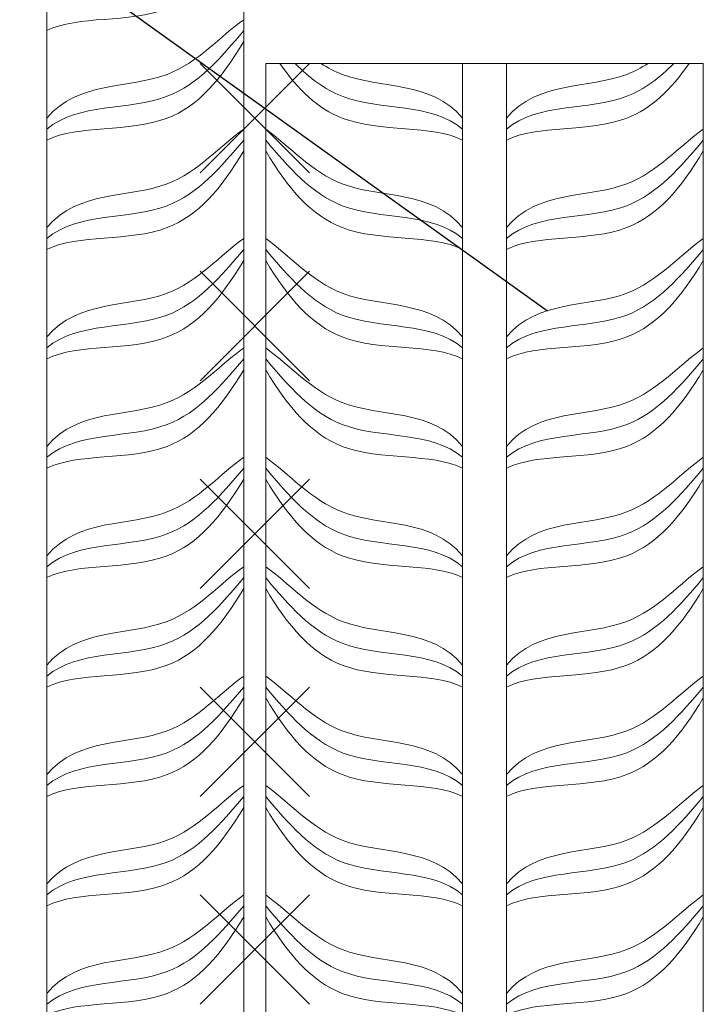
# Model space of a CAD drawing. Header units: millimetres. Extents: x -33345 to 4712671, y -3392 to 121473.
# Tile 419 of 656: x 2257608 to 2258181, y 81198 to 82023. Entities that reach past the tile are written whole.
import ezdxf

# ---------------------------------------------------------------- set-up
doc = ezdxf.new("R2010")
doc.units = ezdxf.units.MM
for name, color, linetype, lineweight in [('Lina', 7, 'Continuous', 20), ('АСО-Текст', 7, 'Continuous', 20), ('РАЗМЕРЫ', 172, 'Continuous', 13), ('Штриховая-АСО', 8, 'Continuous', 15)]:
    doc.layers.add(name, color=color, linetype=linetype, lineweight=lineweight)
doc.styles.add('RUSS', font='RUSS.shx', dxfattribs={"width": 0.8, "oblique": 15, "height": 250})

# ---------------------------------------------------------------- blocks, each defined once
blk = doc.blocks.new('*U115')
at = {"color": 0, "lineweight": -2}
for p, q in [((-50, 0), (50, -100)), ((-50, -100), (50, 0)), ((-50, -190), (50, -290)), ((-50, -290), (50, -190)), ((-50, -380), (50, -480)), ((-50, -480), (50, -380)), ((-50, -570), (50, -670)), ((-50, -670), (50, -570)), ((-50, -760), (50, -860)), ((-50, -860), (50, -760))]:
    blk.add_line(p, q, dxfattribs=at)
blk = doc.blocks.new('asdfsad')
blk.add_lwpolyline([(1259016.54, -410510.28), (1260364.41, -411476.22)])
at = {"layer": 'Lina'}
blk.add_lwpolyline([(1260086.94, -409050.22), (1260086.94, -413250.22), (1259686.94, -413250.22), (1259686.94, -409050.22)], dxfattribs=at)
blk.add_lwpolyline([(1260506.94, -411250.22), (1260106.94, -411250.22), (1260106.94, -415450.22), (1260506.94, -415450.22)], close=True, dxfattribs=at)
at = {"layer": 'Штриховая-АСО'}
blk.add_lwpolyline([(1259906.94, -409057.61), (1259906.94, -413250.22), (1259866.94, -413250.22), (1259866.94, -409042.83)], dxfattribs=at)
blk.add_lwpolyline([(1260286.94, -415450.22), (1260326.94, -415450.22), (1260326.94, -411250.22), (1260286.94, -411250.22)], close=True, dxfattribs=at)
for points, knots in [([(1260086.94, -411130.22), (1260066.11, -411164.8), (1260019.53, -411219.79), (1259935.32, -411205.98), (1259906.94, -411220.22)], [0, 0, 0, 0, 4.609772, 10.310649, 10.310649, 10.310649, 10.310649]), ([(1260086.94, -411130.22), (1260066.11, -411164.8), (1260019.53, -411219.79), (1259935.32, -411205.98), (1259906.94, -411220.22)], [0, 0, 0, 0, 4.609772, 10.310649, 10.310649, 10.310649, 10.310649]), ([(1260086.94, -411210.22), (1260066.11, -411224.8), (1260019.53, -411279.79), (1259935.32, -411265.98), (1259906.94, -411300.22)], [0, 0, 0, 0, 4.609772, 10.310649, 10.310649, 10.310649, 10.310649]), ([(1260086.94, -411220.22), (1260066.11, -411244.8), (1260019.53, -411299.79), (1259935.32, -411285.98), (1259906.94, -411310.22)], [0, 0, 0, 0, 4.609772, 10.310649, 10.310649, 10.310649, 10.310649]), ([(1260086.94, -411230.22), (1260066.11, -411264.8), (1260019.53, -411319.79), (1259935.32, -411305.98), (1259906.94, -411320.22)], [0, 0, 0, 0, 4.609772, 10.310649, 10.310649, 10.310649, 10.310649]), ([(1260119.83, -411250.22), (1260136.63, -411274.32), (1260182.07, -411318.52), (1260258.56, -411305.98), (1260286.94, -411320.22)], [0.946222, 0.946222, 0.946222, 0.946222, 4.609772, 10.310649, 10.310649, 10.310649, 10.310649]), ([(1260133.78, -411250.22), (1260146.61, -411263.05), (1260190.18, -411297.19), (1260258.56, -411285.98), (1260286.94, -411310.22)], [1.939104, 1.939104, 1.939104, 1.939104, 4.609772, 10.310649, 10.310649, 10.310649, 10.310649]), ([(1260157.48, -411250.22), (1260163.6, -411254.14), (1260202.84, -411275.12), (1260258.56, -411265.98), (1260286.94, -411300.22)], [3.48884, 3.48884, 3.48884, 3.48884, 4.609772, 10.310649, 10.310649, 10.310649, 10.310649]), ([(1260456.39, -411250.22), (1260450.28, -411254.14), (1260411.03, -411275.12), (1260355.32, -411265.98), (1260326.94, -411300.22)], [3.48884, 3.48884, 3.48884, 3.48884, 4.609772, 10.310649, 10.310649, 10.310649, 10.310649]), ([(1260480.1, -411250.22), (1260467.26, -411263.05), (1260423.69, -411297.19), (1260355.32, -411285.98), (1260326.94, -411310.22)], [1.939104, 1.939104, 1.939104, 1.939104, 4.609772, 10.310649, 10.310649, 10.310649, 10.310649]), ([(1260494.05, -411250.22), (1260477.24, -411274.32), (1260431.8, -411318.52), (1260355.32, -411305.98), (1260326.94, -411320.22)], [0.946222, 0.946222, 0.946222, 0.946222, 4.609772, 10.310649, 10.310649, 10.310649, 10.310649]), ([(1260086.94, -411310.22), (1260066.11, -411324.8), (1260019.53, -411379.79), (1259935.32, -411365.98), (1259906.94, -411400.22)], [0, 0, 0, 0, 4.609772, 10.310649, 10.310649, 10.310649, 10.310649]), ([(1260086.94, -411310.22), (1260066.11, -411324.8), (1260019.53, -411379.79), (1259935.32, -411365.98), (1259906.94, -411400.22)], [0, 0, 0, 0, 4.609772, 10.310649, 10.310649, 10.310649, 10.310649]), ([(1260106.94, -411310.22), (1260127.76, -411324.8), (1260174.34, -411379.79), (1260258.56, -411365.98), (1260286.94, -411400.22)], [0, 0, 0, 0, 4.609772, 10.310649, 10.310649, 10.310649, 10.310649]), ([(1260106.94, -411310.22), (1260127.76, -411324.8), (1260174.34, -411379.79), (1260258.56, -411365.98), (1260286.94, -411400.22)], [0, 0, 0, 0, 4.609772, 10.310649, 10.310649, 10.310649, 10.310649]), ([(1260506.94, -411310.22), (1260486.11, -411324.8), (1260439.53, -411379.79), (1260355.32, -411365.98), (1260326.94, -411400.22)], [0, 0, 0, 0, 4.609772, 10.310649, 10.310649, 10.310649, 10.310649]), ([(1260506.94, -411310.22), (1260486.11, -411324.8), (1260439.53, -411379.79), (1260355.32, -411365.98), (1260326.94, -411400.22)], [0, 0, 0, 0, 4.609772, 10.310649, 10.310649, 10.310649, 10.310649]), ([(1260086.94, -411320.22), (1260066.11, -411344.8), (1260019.53, -411399.79), (1259935.32, -411385.98), (1259906.94, -411410.22)], [0, 0, 0, 0, 4.609772, 10.310649, 10.310649, 10.310649, 10.310649]), ([(1260086.94, -411320.22), (1260066.11, -411344.8), (1260019.53, -411399.79), (1259935.32, -411385.98), (1259906.94, -411410.22)], [0, 0, 0, 0, 4.609772, 10.310649, 10.310649, 10.310649, 10.310649]), ([(1260106.94, -411320.22), (1260127.76, -411344.8), (1260174.34, -411399.79), (1260258.56, -411385.98), (1260286.94, -411410.22)], [0, 0, 0, 0, 4.609772, 10.310649, 10.310649, 10.310649, 10.310649]), ([(1260106.94, -411320.22), (1260127.76, -411344.8), (1260174.34, -411399.79), (1260258.56, -411385.98), (1260286.94, -411410.22)], [0, 0, 0, 0, 4.609772, 10.310649, 10.310649, 10.310649, 10.310649]), ([(1260506.94, -411320.22), (1260486.11, -411344.8), (1260439.53, -411399.79), (1260355.32, -411385.98), (1260326.94, -411410.22)], [0, 0, 0, 0, 4.609772, 10.310649, 10.310649, 10.310649, 10.310649]), ([(1260506.94, -411320.22), (1260486.11, -411344.8), (1260439.53, -411399.79), (1260355.32, -411385.98), (1260326.94, -411410.22)], [0, 0, 0, 0, 4.609772, 10.310649, 10.310649, 10.310649, 10.310649]), ([(1260086.94, -411330.22), (1260066.11, -411364.8), (1260019.53, -411419.79), (1259935.32, -411405.98), (1259906.94, -411420.22)], [0, 0, 0, 0, 4.609772, 10.310649, 10.310649, 10.310649, 10.310649]), ([(1260086.94, -411330.22), (1260066.11, -411364.8), (1260019.53, -411419.79), (1259935.32, -411405.98), (1259906.94, -411420.22)], [0, 0, 0, 0, 4.609772, 10.310649, 10.310649, 10.310649, 10.310649]), ([(1260106.94, -411330.22), (1260127.76, -411364.8), (1260174.34, -411419.79), (1260258.56, -411405.98), (1260286.94, -411420.22)], [0, 0, 0, 0, 4.609772, 10.310649, 10.310649, 10.310649, 10.310649]), ([(1260106.94, -411330.22), (1260127.76, -411364.8), (1260174.34, -411419.79), (1260258.56, -411405.98), (1260286.94, -411420.22)], [0, 0, 0, 0, 4.609772, 10.310649, 10.310649, 10.310649, 10.310649]), ([(1260506.94, -411330.22), (1260486.11, -411364.8), (1260439.53, -411419.79), (1260355.32, -411405.98), (1260326.94, -411420.22)], [0, 0, 0, 0, 4.609772, 10.310649, 10.310649, 10.310649, 10.310649]), ([(1260506.94, -411330.22), (1260486.11, -411364.8), (1260439.53, -411419.79), (1260355.32, -411405.98), (1260326.94, -411420.22)], [0, 0, 0, 0, 4.609772, 10.310649, 10.310649, 10.310649, 10.310649]), ([(1260086.94, -411410.22), (1260066.11, -411424.8), (1260019.53, -411479.79), (1259935.32, -411465.98), (1259906.94, -411500.22)], [0, 0, 0, 0, 4.609772, 10.310649, 10.310649, 10.310649, 10.310649]), ([(1260106.94, -411410.22), (1260127.76, -411424.8), (1260174.34, -411479.79), (1260258.56, -411465.98), (1260286.94, -411500.22)], [0, 0, 0, 0, 4.609772, 10.310649, 10.310649, 10.310649, 10.310649]), ([(1260506.94, -411410.22), (1260486.11, -411424.8), (1260439.53, -411479.79), (1260355.32, -411465.98), (1260326.94, -411500.22)], [0, 0, 0, 0, 4.609772, 10.310649, 10.310649, 10.310649, 10.310649]), ([(1260086.94, -411420.22), (1260066.11, -411444.8), (1260019.53, -411499.79), (1259935.32, -411485.98), (1259906.94, -411510.22)], [0, 0, 0, 0, 4.609772, 10.310649, 10.310649, 10.310649, 10.310649]), ([(1260106.94, -411420.22), (1260127.76, -411444.8), (1260174.34, -411499.79), (1260258.56, -411485.98), (1260286.94, -411510.22)], [0, 0, 0, 0, 4.609772, 10.310649, 10.310649, 10.310649, 10.310649]), ([(1260506.94, -411420.22), (1260486.11, -411444.8), (1260439.53, -411499.79), (1260355.32, -411485.98), (1260326.94, -411510.22)], [0, 0, 0, 0, 4.609772, 10.310649, 10.310649, 10.310649, 10.310649]), ([(1260086.94, -411430.22), (1260066.11, -411464.8), (1260019.53, -411519.79), (1259935.32, -411505.98), (1259906.94, -411520.22)], [0, 0, 0, 0, 4.609772, 10.310649, 10.310649, 10.310649, 10.310649]), ([(1260106.94, -411430.22), (1260127.76, -411464.8), (1260174.34, -411519.79), (1260258.56, -411505.98), (1260286.94, -411520.22)], [0, 0, 0, 0, 4.609772, 10.310649, 10.310649, 10.310649, 10.310649]), ([(1260506.94, -411430.22), (1260486.11, -411464.8), (1260439.53, -411519.79), (1260355.32, -411505.98), (1260326.94, -411520.22)], [0, 0, 0, 0, 4.609772, 10.310649, 10.310649, 10.310649, 10.310649]), ([(1260086.94, -411510.22), (1260066.11, -411524.8), (1260019.53, -411579.79), (1259935.32, -411565.98), (1259906.94, -411600.22)], [0, 0, 0, 0, 4.609772, 10.310649, 10.310649, 10.310649, 10.310649]), ([(1260086.94, -411510.22), (1260066.11, -411524.8), (1260019.53, -411579.79), (1259935.32, -411565.98), (1259906.94, -411600.22)], [0, 0, 0, 0, 4.609772, 10.310649, 10.310649, 10.310649, 10.310649]), ([(1260106.94, -411510.22), (1260127.76, -411524.8), (1260174.34, -411579.79), (1260258.56, -411565.98), (1260286.94, -411600.22)], [0, 0, 0, 0, 4.609772, 10.310649, 10.310649, 10.310649, 10.310649]), ([(1260106.94, -411510.22), (1260127.76, -411524.8), (1260174.34, -411579.79), (1260258.56, -411565.98), (1260286.94, -411600.22)], [0, 0, 0, 0, 4.609772, 10.310649, 10.310649, 10.310649, 10.310649]), ([(1260506.94, -411510.22), (1260486.11, -411524.8), (1260439.53, -411579.79), (1260355.32, -411565.98), (1260326.94, -411600.22)], [0, 0, 0, 0, 4.609772, 10.310649, 10.310649, 10.310649, 10.310649]), ([(1260506.94, -411510.22), (1260486.11, -411524.8), (1260439.53, -411579.79), (1260355.32, -411565.98), (1260326.94, -411600.22)], [0, 0, 0, 0, 4.609772, 10.310649, 10.310649, 10.310649, 10.310649]), ([(1260086.94, -411520.22), (1260066.11, -411544.8), (1260019.53, -411599.79), (1259935.32, -411585.98), (1259906.94, -411610.22)], [0, 0, 0, 0, 4.609772, 10.310649, 10.310649, 10.310649, 10.310649]), ([(1260086.94, -411520.22), (1260066.11, -411544.8), (1260019.53, -411599.79), (1259935.32, -411585.98), (1259906.94, -411610.22)], [0, 0, 0, 0, 4.609772, 10.310649, 10.310649, 10.310649, 10.310649]), ([(1260106.94, -411520.22), (1260127.76, -411544.8), (1260174.34, -411599.79), (1260258.56, -411585.98), (1260286.94, -411610.22)], [0, 0, 0, 0, 4.609772, 10.310649, 10.310649, 10.310649, 10.310649]), ([(1260106.94, -411520.22), (1260127.76, -411544.8), (1260174.34, -411599.79), (1260258.56, -411585.98), (1260286.94, -411610.22)], [0, 0, 0, 0, 4.609772, 10.310649, 10.310649, 10.310649, 10.310649]), ([(1260506.94, -411520.22), (1260486.11, -411544.8), (1260439.53, -411599.79), (1260355.32, -411585.98), (1260326.94, -411610.22)], [0, 0, 0, 0, 4.609772, 10.310649, 10.310649, 10.310649, 10.310649]), ([(1260506.94, -411520.22), (1260486.11, -411544.8), (1260439.53, -411599.79), (1260355.32, -411585.98), (1260326.94, -411610.22)], [0, 0, 0, 0, 4.609772, 10.310649, 10.310649, 10.310649, 10.310649]), ([(1260086.94, -411530.22), (1260066.11, -411564.8), (1260019.53, -411619.79), (1259935.32, -411605.98), (1259906.94, -411620.22)], [0, 0, 0, 0, 4.609772, 10.310649, 10.310649, 10.310649, 10.310649]), ([(1260086.94, -411530.22), (1260066.11, -411564.8), (1260019.53, -411619.79), (1259935.32, -411605.98), (1259906.94, -411620.22)], [0, 0, 0, 0, 4.609772, 10.310649, 10.310649, 10.310649, 10.310649]), ([(1260106.94, -411530.22), (1260127.76, -411564.8), (1260174.34, -411619.79), (1260258.56, -411605.98), (1260286.94, -411620.22)], [0, 0, 0, 0, 4.609772, 10.310649, 10.310649, 10.310649, 10.310649]), ([(1260106.94, -411530.22), (1260127.76, -411564.8), (1260174.34, -411619.79), (1260258.56, -411605.98), (1260286.94, -411620.22)], [0, 0, 0, 0, 4.609772, 10.310649, 10.310649, 10.310649, 10.310649]), ([(1260506.94, -411530.22), (1260486.11, -411564.8), (1260439.53, -411619.79), (1260355.32, -411605.98), (1260326.94, -411620.22)], [0, 0, 0, 0, 4.609772, 10.310649, 10.310649, 10.310649, 10.310649]), ([(1260506.94, -411530.22), (1260486.11, -411564.8), (1260439.53, -411619.79), (1260355.32, -411605.98), (1260326.94, -411620.22)], [0, 0, 0, 0, 4.609772, 10.310649, 10.310649, 10.310649, 10.310649]), ([(1260086.94, -411610.22), (1260066.11, -411624.8), (1260019.53, -411679.79), (1259935.32, -411665.98), (1259906.94, -411700.22)], [0, 0, 0, 0, 4.609772, 10.310649, 10.310649, 10.310649, 10.310649]), ([(1260106.94, -411610.22), (1260127.76, -411624.8), (1260174.34, -411679.79), (1260258.56, -411665.98), (1260286.94, -411700.22)], [0, 0, 0, 0, 4.609772, 10.310649, 10.310649, 10.310649, 10.310649]), ([(1260506.94, -411610.22), (1260486.11, -411624.8), (1260439.53, -411679.79), (1260355.32, -411665.98), (1260326.94, -411700.22)], [0, 0, 0, 0, 4.609772, 10.310649, 10.310649, 10.310649, 10.310649]), ([(1260086.94, -411620.22), (1260066.11, -411644.8), (1260019.53, -411699.79), (1259935.32, -411685.98), (1259906.94, -411710.22)], [0, 0, 0, 0, 4.609772, 10.310649, 10.310649, 10.310649, 10.310649]), ([(1260106.94, -411620.22), (1260127.76, -411644.8), (1260174.34, -411699.79), (1260258.56, -411685.98), (1260286.94, -411710.22)], [0, 0, 0, 0, 4.609772, 10.310649, 10.310649, 10.310649, 10.310649]), ([(1260506.94, -411620.22), (1260486.11, -411644.8), (1260439.53, -411699.79), (1260355.32, -411685.98), (1260326.94, -411710.22)], [0, 0, 0, 0, 4.609772, 10.310649, 10.310649, 10.310649, 10.310649]), ([(1260086.94, -411630.22), (1260066.11, -411664.8), (1260019.53, -411719.79), (1259935.32, -411705.98), (1259906.94, -411720.22)], [0, 0, 0, 0, 4.609772, 10.310649, 10.310649, 10.310649, 10.310649]), ([(1260106.94, -411630.22), (1260127.76, -411664.8), (1260174.34, -411719.79), (1260258.56, -411705.98), (1260286.94, -411720.22)], [0, 0, 0, 0, 4.609772, 10.310649, 10.310649, 10.310649, 10.310649]), ([(1260506.94, -411630.22), (1260486.11, -411664.8), (1260439.53, -411719.79), (1260355.32, -411705.98), (1260326.94, -411720.22)], [0, 0, 0, 0, 4.609772, 10.310649, 10.310649, 10.310649, 10.310649]), ([(1260086.94, -411710.22), (1260066.11, -411724.8), (1260019.53, -411779.79), (1259935.32, -411765.98), (1259906.94, -411800.22)], [0, 0, 0, 0, 4.609772, 10.310649, 10.310649, 10.310649, 10.310649]), ([(1260086.94, -411710.22), (1260066.11, -411724.8), (1260019.53, -411779.79), (1259935.32, -411765.98), (1259906.94, -411800.22)], [0, 0, 0, 0, 4.609772, 10.310649, 10.310649, 10.310649, 10.310649]), ([(1260106.94, -411710.22), (1260127.76, -411724.8), (1260174.34, -411779.79), (1260258.56, -411765.98), (1260286.94, -411800.22)], [0, 0, 0, 0, 4.609772, 10.310649, 10.310649, 10.310649, 10.310649]), ([(1260106.94, -411710.22), (1260127.76, -411724.8), (1260174.34, -411779.79), (1260258.56, -411765.98), (1260286.94, -411800.22)], [0, 0, 0, 0, 4.609772, 10.310649, 10.310649, 10.310649, 10.310649]), ([(1260506.94, -411710.22), (1260486.11, -411724.8), (1260439.53, -411779.79), (1260355.32, -411765.98), (1260326.94, -411800.22)], [0, 0, 0, 0, 4.609772, 10.310649, 10.310649, 10.310649, 10.310649]), ([(1260506.94, -411710.22), (1260486.11, -411724.8), (1260439.53, -411779.79), (1260355.32, -411765.98), (1260326.94, -411800.22)], [0, 0, 0, 0, 4.609772, 10.310649, 10.310649, 10.310649, 10.310649]), ([(1260086.94, -411720.22), (1260066.11, -411744.8), (1260019.53, -411799.79), (1259935.32, -411785.98), (1259906.94, -411810.22)], [0, 0, 0, 0, 4.609772, 10.310649, 10.310649, 10.310649, 10.310649]), ([(1260086.94, -411720.22), (1260066.11, -411744.8), (1260019.53, -411799.79), (1259935.32, -411785.98), (1259906.94, -411810.22)], [0, 0, 0, 0, 4.609772, 10.310649, 10.310649, 10.310649, 10.310649]), ([(1260106.94, -411720.22), (1260127.76, -411744.8), (1260174.34, -411799.79), (1260258.56, -411785.98), (1260286.94, -411810.22)], [0, 0, 0, 0, 4.609772, 10.310649, 10.310649, 10.310649, 10.310649]), ([(1260106.94, -411720.22), (1260127.76, -411744.8), (1260174.34, -411799.79), (1260258.56, -411785.98), (1260286.94, -411810.22)], [0, 0, 0, 0, 4.609772, 10.310649, 10.310649, 10.310649, 10.310649]), ([(1260506.94, -411720.22), (1260486.11, -411744.8), (1260439.53, -411799.79), (1260355.32, -411785.98), (1260326.94, -411810.22)], [0, 0, 0, 0, 4.609772, 10.310649, 10.310649, 10.310649, 10.310649]), ([(1260506.94, -411720.22), (1260486.11, -411744.8), (1260439.53, -411799.79), (1260355.32, -411785.98), (1260326.94, -411810.22)], [0, 0, 0, 0, 4.609772, 10.310649, 10.310649, 10.310649, 10.310649]), ([(1260086.94, -411730.22), (1260066.11, -411764.8), (1260019.53, -411819.79), (1259935.32, -411805.98), (1259906.94, -411820.22)], [0, 0, 0, 0, 4.609772, 10.310649, 10.310649, 10.310649, 10.310649]), ([(1260086.94, -411730.22), (1260066.11, -411764.8), (1260019.53, -411819.79), (1259935.32, -411805.98), (1259906.94, -411820.22)], [0, 0, 0, 0, 4.609772, 10.310649, 10.310649, 10.310649, 10.310649]), ([(1260106.94, -411730.22), (1260127.76, -411764.8), (1260174.34, -411819.79), (1260258.56, -411805.98), (1260286.94, -411820.22)], [0, 0, 0, 0, 4.609772, 10.310649, 10.310649, 10.310649, 10.310649]), ([(1260106.94, -411730.22), (1260127.76, -411764.8), (1260174.34, -411819.79), (1260258.56, -411805.98), (1260286.94, -411820.22)], [0, 0, 0, 0, 4.609772, 10.310649, 10.310649, 10.310649, 10.310649]), ([(1260506.94, -411730.22), (1260486.11, -411764.8), (1260439.53, -411819.79), (1260355.32, -411805.98), (1260326.94, -411820.22)], [0, 0, 0, 0, 4.609772, 10.310649, 10.310649, 10.310649, 10.310649]), ([(1260506.94, -411730.22), (1260486.11, -411764.8), (1260439.53, -411819.79), (1260355.32, -411805.98), (1260326.94, -411820.22)], [0, 0, 0, 0, 4.609772, 10.310649, 10.310649, 10.310649, 10.310649]), ([(1260086.94, -411810.22), (1260066.11, -411824.8), (1260019.53, -411879.79), (1259935.32, -411865.98), (1259906.94, -411900.22)], [0, 0, 0, 0, 4.609772, 10.310649, 10.310649, 10.310649, 10.310649]), ([(1260106.94, -411810.22), (1260127.76, -411824.8), (1260174.34, -411879.79), (1260258.56, -411865.98), (1260286.94, -411900.22)], [0, 0, 0, 0, 4.609772, 10.310649, 10.310649, 10.310649, 10.310649]), ([(1260506.94, -411810.22), (1260486.11, -411824.8), (1260439.53, -411879.79), (1260355.32, -411865.98), (1260326.94, -411900.22)], [0, 0, 0, 0, 4.609772, 10.310649, 10.310649, 10.310649, 10.310649]), ([(1260086.94, -411820.22), (1260066.11, -411844.8), (1260019.53, -411899.79), (1259935.32, -411885.98), (1259906.94, -411910.22)], [0, 0, 0, 0, 4.609772, 10.310649, 10.310649, 10.310649, 10.310649]), ([(1260106.94, -411820.22), (1260127.76, -411844.8), (1260174.34, -411899.79), (1260258.56, -411885.98), (1260286.94, -411910.22)], [0, 0, 0, 0, 4.609772, 10.310649, 10.310649, 10.310649, 10.310649]), ([(1260506.94, -411820.22), (1260486.11, -411844.8), (1260439.53, -411899.79), (1260355.32, -411885.98), (1260326.94, -411910.22)], [0, 0, 0, 0, 4.609772, 10.310649, 10.310649, 10.310649, 10.310649]), ([(1260086.94, -411830.22), (1260066.11, -411864.8), (1260019.53, -411919.79), (1259935.32, -411905.98), (1259906.94, -411920.22)], [0, 0, 0, 0, 4.609772, 10.310649, 10.310649, 10.310649, 10.310649]), ([(1260106.94, -411830.22), (1260127.76, -411864.8), (1260174.34, -411919.79), (1260258.56, -411905.98), (1260286.94, -411920.22)], [0, 0, 0, 0, 4.609772, 10.310649, 10.310649, 10.310649, 10.310649]), ([(1260506.94, -411830.22), (1260486.11, -411864.8), (1260439.53, -411919.79), (1260355.32, -411905.98), (1260326.94, -411920.22)], [0, 0, 0, 0, 4.609772, 10.310649, 10.310649, 10.310649, 10.310649]), ([(1260086.94, -411910.22), (1260066.11, -411924.8), (1260019.53, -411979.79), (1259935.32, -411965.98), (1259906.94, -412000.22)], [0, 0, 0, 0, 4.609772, 10.310649, 10.310649, 10.310649, 10.310649]), ([(1260086.94, -411910.22), (1260066.11, -411924.8), (1260019.53, -411979.79), (1259935.32, -411965.98), (1259906.94, -412000.22)], [0, 0, 0, 0, 4.609772, 10.310649, 10.310649, 10.310649, 10.310649]), ([(1260106.94, -411910.22), (1260127.76, -411924.8), (1260174.34, -411979.79), (1260258.56, -411965.98), (1260286.94, -412000.22)], [0, 0, 0, 0, 4.609772, 10.310649, 10.310649, 10.310649, 10.310649]), ([(1260106.94, -411910.22), (1260127.76, -411924.8), (1260174.34, -411979.79), (1260258.56, -411965.98), (1260286.94, -412000.22)], [0, 0, 0, 0, 4.609772, 10.310649, 10.310649, 10.310649, 10.310649]), ([(1260506.94, -411910.22), (1260486.11, -411924.8), (1260439.53, -411979.79), (1260355.32, -411965.98), (1260326.94, -412000.22)], [0, 0, 0, 0, 4.609772, 10.310649, 10.310649, 10.310649, 10.310649]), ([(1260506.94, -411910.22), (1260486.11, -411924.8), (1260439.53, -411979.79), (1260355.32, -411965.98), (1260326.94, -412000.22)], [0, 0, 0, 0, 4.609772, 10.310649, 10.310649, 10.310649, 10.310649]), ([(1260086.94, -411920.22), (1260066.11, -411944.8), (1260019.53, -411999.79), (1259935.32, -411985.98), (1259906.94, -412010.22)], [0, 0, 0, 0, 4.609772, 10.310649, 10.310649, 10.310649, 10.310649]), ([(1260086.94, -411920.22), (1260066.11, -411944.8), (1260019.53, -411999.79), (1259935.32, -411985.98), (1259906.94, -412010.22)], [0, 0, 0, 0, 4.609772, 10.310649, 10.310649, 10.310649, 10.310649]), ([(1260106.94, -411920.22), (1260127.76, -411944.8), (1260174.34, -411999.79), (1260258.56, -411985.98), (1260286.94, -412010.22)], [0, 0, 0, 0, 4.609772, 10.310649, 10.310649, 10.310649, 10.310649]), ([(1260106.94, -411920.22), (1260127.76, -411944.8), (1260174.34, -411999.79), (1260258.56, -411985.98), (1260286.94, -412010.22)], [0, 0, 0, 0, 4.609772, 10.310649, 10.310649, 10.310649, 10.310649]), ([(1260506.94, -411920.22), (1260486.11, -411944.8), (1260439.53, -411999.79), (1260355.32, -411985.98), (1260326.94, -412010.22)], [0, 0, 0, 0, 4.609772, 10.310649, 10.310649, 10.310649, 10.310649]), ([(1260506.94, -411920.22), (1260486.11, -411944.8), (1260439.53, -411999.79), (1260355.32, -411985.98), (1260326.94, -412010.22)], [0, 0, 0, 0, 4.609772, 10.310649, 10.310649, 10.310649, 10.310649]), ([(1260086.94, -411930.22), (1260066.11, -411964.8), (1260019.53, -412019.79), (1259935.32, -412005.98), (1259906.94, -412020.22)], [0, 0, 0, 0, 4.609772, 10.310649, 10.310649, 10.310649, 10.310649]), ([(1260086.94, -411930.22), (1260066.11, -411964.8), (1260019.53, -412019.79), (1259935.32, -412005.98), (1259906.94, -412020.22)], [0, 0, 0, 0, 4.609772, 10.310649, 10.310649, 10.310649, 10.310649]), ([(1260106.94, -411930.22), (1260127.76, -411964.8), (1260174.34, -412019.79), (1260258.56, -412005.98), (1260286.94, -412020.22)], [0, 0, 0, 0, 4.609772, 10.310649, 10.310649, 10.310649, 10.310649]), ([(1260106.94, -411930.22), (1260127.76, -411964.8), (1260174.34, -412019.79), (1260258.56, -412005.98), (1260286.94, -412020.22)], [0, 0, 0, 0, 4.609772, 10.310649, 10.310649, 10.310649, 10.310649]), ([(1260506.94, -411930.22), (1260486.11, -411964.8), (1260439.53, -412019.79), (1260355.32, -412005.98), (1260326.94, -412020.22)], [0, 0, 0, 0, 4.609772, 10.310649, 10.310649, 10.310649, 10.310649]), ([(1260506.94, -411930.22), (1260486.11, -411964.8), (1260439.53, -412019.79), (1260355.32, -412005.98), (1260326.94, -412020.22)], [0, 0, 0, 0, 4.609772, 10.310649, 10.310649, 10.310649, 10.310649]), ([(1260086.94, -412010.22), (1260066.11, -412024.8), (1260019.53, -412079.79), (1259935.32, -412065.98), (1259906.94, -412100.22)], [0, 0, 0, 0, 4.609772, 10.310649, 10.310649, 10.310649, 10.310649]), ([(1260106.94, -412010.22), (1260127.76, -412024.8), (1260174.34, -412079.79), (1260258.56, -412065.98), (1260286.94, -412100.22)], [0, 0, 0, 0, 4.609772, 10.310649, 10.310649, 10.310649, 10.310649]), ([(1260506.94, -412010.22), (1260486.11, -412024.8), (1260439.53, -412079.79), (1260355.32, -412065.98), (1260326.94, -412100.22)], [0, 0, 0, 0, 4.609772, 10.310649, 10.310649, 10.310649, 10.310649]), ([(1260086.94, -412020.22), (1260066.11, -412044.8), (1260019.53, -412099.79), (1259935.32, -412085.98), (1259906.94, -412110.22)], [0, 0, 0, 0, 4.609772, 10.310649, 10.310649, 10.310649, 10.310649]), ([(1260106.94, -412020.22), (1260127.76, -412044.8), (1260174.34, -412099.79), (1260258.56, -412085.98), (1260286.94, -412110.22)], [0, 0, 0, 0, 4.609772, 10.310649, 10.310649, 10.310649, 10.310649]), ([(1260506.94, -412020.22), (1260486.11, -412044.8), (1260439.53, -412099.79), (1260355.32, -412085.98), (1260326.94, -412110.22)], [0, 0, 0, 0, 4.609772, 10.310649, 10.310649, 10.310649, 10.310649]), ([(1260086.94, -412030.22), (1260066.11, -412064.8), (1260019.53, -412119.79), (1259935.32, -412105.98), (1259906.94, -412120.22)], [0, 0, 0, 0, 4.609772, 10.310649, 10.310649, 10.310649, 10.310649]), ([(1260106.94, -412030.22), (1260127.76, -412064.8), (1260174.34, -412119.79), (1260258.56, -412105.98), (1260286.94, -412120.22)], [0, 0, 0, 0, 4.609772, 10.310649, 10.310649, 10.310649, 10.310649]), ([(1260506.94, -412030.22), (1260486.11, -412064.8), (1260439.53, -412119.79), (1260355.32, -412105.98), (1260326.94, -412120.22)], [0, 0, 0, 0, 4.609772, 10.310649, 10.310649, 10.310649, 10.310649])]:
    blk.add_open_spline(points, degree=3, knots=knots, dxfattribs=at)
at = {"layer": 'РАЗМЕРЫ', "lineweight": 30}
blk.add_blockref('*U115', (1260096.94, -411250.22), dxfattribs=at)
at = {"layer": 'АСО-Текст', "insert": (1261977.53, -411212.62), "char_height": 300, "width": 4488.2727, "attachment_point": 1, "style": 'RUSS'}
blk.add_mtext('\\pi747.65909;Накладки Н1,Н2', dxfattribs=at)

msp = doc.modelspace()

# ---------------------------------------------------------------- block references
at = {"lineweight": 25, "xscale": 0.9162906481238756, "yscale": 0.9162906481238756, "zscale": 0.9162906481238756}
for p in [(1061190.092, 458811.149, 1359241.5), (1103190.092, 458811.149, 1359241.5)]:
    msp.add_blockref('asdfsad', p, dxfattribs=at)

doc.saveas('drawing.dxf')
